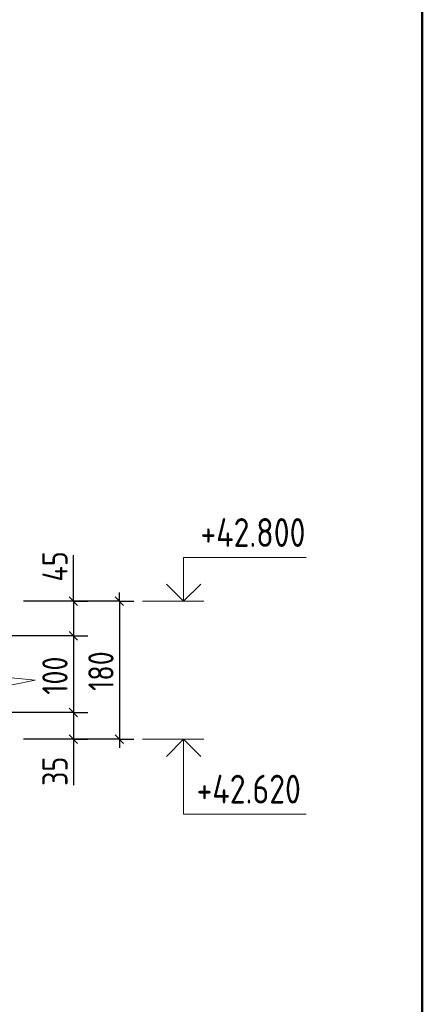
# Model space of a CAD drawing. Header units: millimetres. Extents: x 40580 to 1168286, y -220995 to 81020.
# Tile 353 of 419: x 935267 to 938768, y -104335 to -95779. Entities that reach past the tile are written whole.
import ezdxf

# ---------------------------------------------------------------- set-up
doc = ezdxf.new("R2010")
doc.units = ezdxf.units.MM
doc.layers.add('Standard', color=7, linetype='Continuous', lineweight=25)
doc.layers.add('Примечания', color=7, linetype='Continuous', lineweight=13)
doc.layers.add('Размерная выноска', color=7, linetype='Continuous')
doc.styles.add('GOST 2.304-81', font='txt')

msp = doc.modelspace()

# ---------------------------------------------------------------- linework, layer by layer
at = {"layer": 'Standard', "color": 7, "linetype": 'Continuous', "lineweight": -3, "transparency": 33554687}
for p, q in [((935733.8, -100832.1), (935733.8, -100757.1)), ((936133.8, -100832.1), (936133.8, -100757.1)), ((935733.8, -100832.1), (935733.8, -101132.1)), ((935733.8, -101132.1), (935733.8, -101798.8)), ((935733.8, -101798.8), (935733.8, -102032.1)), ((935733.8, -102032.1), (935733.8, -102107.1)), ((936133.8, -102032.1), (936133.8, -102107.1))]:
    msp.add_line(p, q, dxfattribs=at)
at = {"layer": 'Standard', "color": 251, "linetype": 'Continuous', "lineweight": -3, "true_color": 0x656565, "transparency": 33554687}
for p, q in [((936133.8, -100832.1), (935300.5, -100832.1)), ((935733.8, -100832.1), (935608.8, -100832.1)), ((935733.8, -100832.1), (935858.8, -100832.1)), ((936133.8, -100832.1), (936008.8, -100832.1)), ((936133.8, -100832.1), (936258.8, -100832.1)), ((935733.8, -101132.1), (935608.8, -101132.1)), ((935733.8, -101132.1), (935858.8, -101132.1)), ((935733.8, -101798.8), (935608.8, -101798.8)), ((935733.8, -101798.8), (935858.8, -101798.8)), ((936133.8, -102032.1), (935300.5, -102032.1)), ((935733.8, -102032.1), (935608.8, -102032.1)), ((935733.8, -102032.1), (935858.8, -102032.1)), ((936133.8, -102032.1), (936008.8, -102032.1)), ((936133.8, -102032.1), (936258.8, -102032.1))]:
    msp.add_line(p, q, dxfattribs=at)
at = {"layer": 'Standard', "color": 7, "linetype": 'Continuous', "lineweight": 25, "transparency": 33554687}
for p, q in [((935696.3, -100794.6), (935771.3, -100869.6)), ((936096.3, -100794.6), (936171.3, -100869.6)), ((935696.3, -101094.6), (935771.3, -101169.6)), ((935696.3, -101761.3), (935771.3, -101836.3)), ((935696.3, -101994.6), (935771.3, -102069.6)), ((936096.3, -101994.6), (936171.3, -102069.6))]:
    msp.add_line(p, q, dxfattribs=at)
at = {"layer": 'Standard', "color": 7, "linetype": 'Continuous', "lineweight": 50, "transparency": 33554687}
msp.add_lwpolyline([(911568.3, -86868.4), (938768.3, -86868.4), (938768.3, -127868.4), (911568.3, -127868.4), (911568.3, -86868.4)], close=True, dxfattribs=at)
at = {"layer": 'Standard', "color": 251, "linetype": 'Continuous', "lineweight": -3, "true_color": 0x656565, "transparency": 33554687}
for points in [[(935733.8, -100832.1), (935716.8, -100832.1), (935716.8, -100832.1), (935716.8, -100832.1), (935716.8, -100832.1), (935300.5, -100832.1)], [(935733.8, -101132.1), (935716.8, -101132.1), (935716.8, -101132.1), (935716.8, -101132.1), (935716.8, -101132.1), (934100.5, -101132.1)], [(935733.8, -101798.8), (935716.8, -101798.8), (935716.8, -101798.8), (934100.5, -101798.8)], [(935733.8, -102032.1), (935716.8, -102032.1), (935716.8, -102032.1), (935300.5, -102032.1)]]:
    msp.add_lwpolyline(points, dxfattribs=at)
at = {"layer": 'Standard', "color": 7, "linetype": 'Continuous', "lineweight": -3, "transparency": 33554687}
msp.add_lwpolyline([(936133.8, -100832.1), (936133.8, -101520.5), (936133.8, -101520.5), (936133.8, -102032.1)], dxfattribs=at)
at = {"layer": 'Примечания', "color": 7, "linetype": 'Continuous', "lineweight": 13, "transparency": 33554687}
for p, q in [((936333.8, -100832.1), (936867.2, -100832.1)), ((935000.5, -101478.8), (935400.5, -101518.8)), ((935400.5, -101518.8), (935200.5, -101558.8)), ((936333.8, -102032.1), (936867.2, -102032.1))]:
    msp.add_line(p, q, dxfattribs=at)
for points in [[(936692.9, -100832.1), (936692.9, -100452.1), (937759.5, -100452.1)], [(936692.9, -102032.1), (936692.9, -102682.1), (937759.5, -102682.1)]]:
    msp.add_lwpolyline(points, dxfattribs=at)
at = {"layer": 'Примечания', "color": 7, "linetype": 'Continuous', "lineweight": -3, "transparency": 33554687}
for points in [[(936544.4, -100683.6), (936692.9, -100832.1), (936841.4, -100683.6)], [(936544.4, -102180.6), (936692.9, -102032.1), (936841.4, -102180.6)]]:
    msp.add_lwpolyline(points, dxfattribs=at)
at = {"layer": 'Размерная выноска', "color": 7, "linetype": 'Continuous', "lineweight": -3, "transparency": 33554687}
for p, q in [((935733.8, -100832.1), (935733.8, -100432.1)), ((935733.8, -102032.1), (935733.8, -102432.1))]:
    msp.add_line(p, q, dxfattribs=at)

# ---------------------------------------------------------------- texts
at = {"layer": 'Standard', "color": 7, "linetype": 'Continuous', "lineweight": 25, "transparency": 33554687, "char_height": 250, "attachment_point": 7, "style": 'GOST 2.304-81'}
for s, insert, width in [('+42.800', (936838.7, -100360.5), 1048.431), ('+42.620', (936805.4, -102590.5), 1084.015)]:
    msp.add_mtext(s, dxfattribs=dict(at, insert=insert, width=width))
at = {"layer": 'Standard', "color": 7, "linetype": 'Continuous', "lineweight": 25, "transparency": 33554687, "char_height": 220, "attachment_point": 7, "rotation": 90, "style": 'GOST 2.304-81'}
for s, insert, width in [('45', (935683.8, -100661.3), 375.735), ('180', (936083.8, -101612), 485.079), ('100', (935683.8, -101645.3), 485.079), ('35', (935683.8, -102437.5), 360.165)]:
    msp.add_mtext(s, dxfattribs=dict(at, insert=insert, width=width))

doc.saveas('drawing.dxf')
